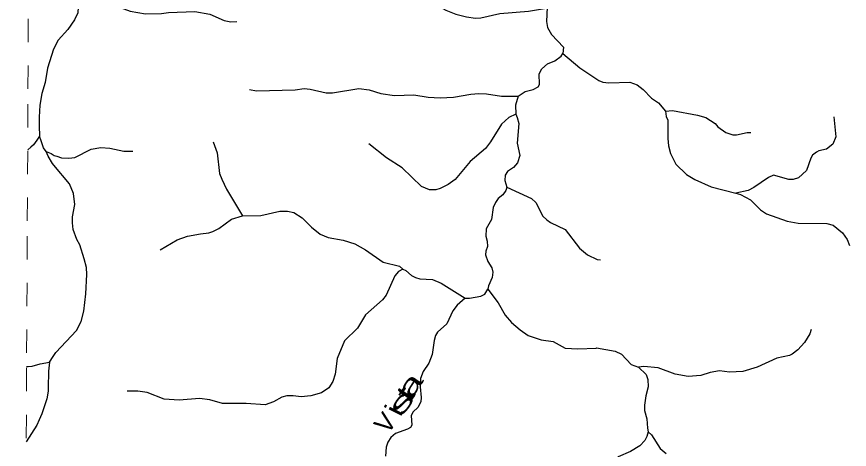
# Model space of a CAD drawing. Extents: x 577 to 602.9, y 7483.8 to 7511.6.
# Drawn here: x 577.007 to 580.571, y 7491.986 to 7493.838 of the extents above; entities that cross this region are included whole.
import ezdxf
from ezdxf.enums import TextEntityAlignment as Align

# ---------------------------------------------------------------- set-up
doc = ezdxf.new("R2010")
doc.units = 0
doc.header["$LTSCALE"] = 0.032
doc.linetypes.add('SHORT_DASHED', pattern=[2.7, 1.5, -1.2])
doc.layers.add('53', color=7, linetype='SHORT_DASHED', lineweight=13)
doc.layers.add('7', color=7, linetype='Continuous', lineweight=25)
doc.layers.add('61', color=7, linetype='Continuous')

msp = doc.modelspace()

# ---------------------------------------------------------------- linework, layer by layer
at = {"layer": '53'}
msp.add_lwpolyline([(577.0067, 7483.927), (577.0095, 7484.4918), (577.0124, 7485.0566), (577.0152, 7485.6214), (577.0181, 7486.1863), (577.0209, 7486.7511), (577.0238, 7487.3159), (577.0267, 7487.8807), (577.0295, 7488.4455), (577.0324, 7489.0103), (577.0352, 7489.5752), (577.0381, 7490.14), (577.0409, 7490.7048), (577.0438, 7491.2696), (577.0466, 7491.8344), (577.0495, 7492.3992), (577.0523, 7492.9641), (577.0552, 7493.5289), (577.058, 7494.0937)], dxfattribs=at)
at = {"layer": '7'}
for points in [[(577.2471, 7493.9955), (577.2717, 7493.9029), (577.2692, 7493.8546), (577.2545, 7493.8244), (577.2251, 7493.7827), (577.1842, 7493.7377), (577.1646, 7493.6985), (577.1392, 7493.6176), (577.1294, 7493.5555), (577.1147, 7493.5089), (577.1065, 7493.4598), (577.1033, 7493.4075), (577.1036, 7493.3713), (577.104, 7493.326)], [(577.289, 7493.9712), (577.3869, 7493.9061), (577.4384, 7493.8816), (577.4924, 7493.862), (577.5578, 7493.8506), (577.6272, 7493.8514), (577.6567, 7493.8563), (577.7695, 7493.8604), (577.834, 7493.8489), (577.8945, 7493.8219), (577.924, 7493.8162), (577.9489, 7493.8171)], [(578.6231, 7493.9395), (578.7119, 7493.9225), (578.7847, 7493.898), (578.8435, 7493.8653), (578.8869, 7493.8481), (578.9318, 7493.8367), (578.9711, 7493.8317), (578.9939, 7493.8334), (579.0749, 7493.8514), (579.1983, 7493.8612), (579.2661, 7493.8734), (579.2776, 7493.8783)], [(579.2776, 7493.8783), (579.2743, 7493.817), (579.2792, 7493.7917), (579.2964, 7493.7623), (579.3471, 7493.7075), (579.3446, 7493.6797)], [(579.1541, 7493.4974), (579.1828, 7493.5179), (579.2179, 7493.5269), (579.2392, 7493.5375), (579.2449, 7493.5481), (579.2432, 7493.5939), (579.2547, 7493.6151), (579.2784, 7493.6364), (579.3103, 7493.6495), (579.3372, 7493.6683), (579.3446, 7493.6797)], [(579.3446, 7493.6797), (579.4174, 7493.6184), (579.4991, 7493.5653), (579.5154, 7493.5579), (579.5408, 7493.5546), (579.6315, 7493.5574), (579.6634, 7493.5465), (579.6887, 7493.5269), (579.7239, 7493.4893), (579.7541, 7493.4696), (579.7844, 7493.4337)], [(578.0033, 7493.5259), (578.0327, 7493.5211), (578.1986, 7493.5252), (578.237, 7493.5301), (578.2632, 7493.5277), (578.3318, 7493.5121), (578.358, 7493.5121), (578.4716, 7493.5301), (578.5158, 7493.5244), (578.5656, 7493.5097), (578.6237, 7493.4999), (578.7062, 7493.5032), (578.7683, 7493.4933), (578.8198, 7493.4909), (578.8762, 7493.4933), (578.9514, 7493.5064), (578.9849, 7493.5089), (579.0176, 7493.5081), (579.0822, 7493.4982), (579.1541, 7493.4974)], [(579.1541, 7493.4974), (579.1419, 7493.459), (579.1435, 7493.4206)], [(579.1435, 7493.4206), (579.1141, 7493.4059), (579.0814, 7493.3781), (579.0348, 7493.3021), (579.0136, 7493.2743), (578.9473, 7493.2187), (578.8844, 7493.141), (578.8542, 7493.1198), (578.8198, 7493.1018), (578.801, 7493.0961), (578.7732, 7493.0961), (578.7397, 7493.1116), (578.6563, 7493.1909), (578.5893, 7493.2334), (578.5147, 7493.294)], [(579.1435, 7493.4206), (579.1492, 7493.4059), (579.1558, 7493.3805), (579.1492, 7493.2972), (579.1607, 7493.2432), (579.1509, 7493.2122), (579.1337, 7493.1925), (579.1084, 7493.1746), (579.0977, 7493.159), (579.0969, 7493.137), (579.1043, 7493.1083)], [(579.7844, 7493.4337), (579.8146, 7493.4361), (579.9209, 7493.4165), (579.956, 7493.4067), (579.9969, 7493.3814), (580.0083, 7493.3666), (580.0419, 7493.3421), (580.0721, 7493.3315), (580.0884, 7493.3315), (580.1334, 7493.3429), (580.1493, 7493.3429)], [(579.7844, 7493.4337), (579.7876, 7493.4108), (579.7942, 7493.3944), (579.7942, 7493.3168), (579.7974, 7493.2849), (579.8056, 7493.2522), (579.8285, 7493.2064), (579.8743, 7493.1623), (579.9094, 7493.141), (579.9797, 7493.1092), (580.0845, 7493.0829)], [(580.5046, 7493.4087), (580.5135, 7493.3233), (580.5004, 7493.2923), (580.4726, 7493.271), (580.4407, 7493.2637), (580.4301, 7493.2579), (580.4138, 7493.2457), (580.4056, 7493.2318), (580.3876, 7493.1795), (580.3533, 7493.1476), (580.3312, 7493.141), (580.3116, 7493.141), (580.247, 7493.159), (580.225, 7493.15), (580.162, 7493.1067), (580.1383, 7493.0944), (580.0845, 7493.0829)], [(577.104, 7493.326), (577.0926, 7493.3094), (577.0788, 7493.2898), (577.0667, 7493.2792), (577.0539, 7493.2677)], [(577.1327, 7493.2607), (577.1213, 7493.2767), (577.1123, 7493.307), (577.104, 7493.326)], [(577.848, 7493.3021), (577.8651, 7493.2547), (577.8749, 7493.1672), (577.8847, 7493.1419), (577.9043, 7493.0994), (577.973, 7492.9857)], [(577.1327, 7493.2607), (577.154, 7493.253), (577.1679, 7493.244), (577.178, 7493.2408), (577.1989, 7493.2342), (577.23, 7493.2326), (577.2561, 7493.2359), (577.3256, 7493.2702), (577.3673, 7493.2775), (577.4057, 7493.2751), (577.4654, 7493.2628), (577.5034, 7493.2628)], [(577.1474, 7492.3596), (577.1633, 7492.3837), (577.1744, 7492.4005), (577.2627, 7492.4945), (577.2823, 7492.5337), (577.2945, 7492.5778), (577.3027, 7492.6514), (577.3068, 7492.734), (577.3052, 7492.7642), (577.2962, 7492.8018), (577.2766, 7492.8607), (577.2643, 7492.8836), (577.2488, 7492.9277), (577.2456, 7492.9553), (577.2455, 7492.9816), (577.2553, 7493.034), (577.2504, 7493.0806), (577.2324, 7493.1231), (577.1663, 7493.2019), (577.1605, 7493.2089), (577.1417, 7493.2408), (577.1327, 7493.2607)], [(579.1043, 7493.1083), (579.1013, 7493.0938), (579.0879, 7493.0756), (579.0683, 7493.0593), (579.0569, 7493.043), (579.0471, 7493.0209), (579.0389, 7492.9702), (579.016, 7492.9293), (579.0144, 7492.8991), (579.0209, 7492.877), (579.0217, 7492.8541), (579.0144, 7492.8345), (579.0136, 7492.8182), (579.0234, 7492.7904), (579.0405, 7492.7634), (579.0446, 7492.7446), (579.0422, 7492.7217), (579.0258, 7492.6866), (579.0242, 7492.671)], [(579.1043, 7493.1083), (579.2106, 7493.0593), (579.2285, 7493.043), (579.2596, 7492.9841), (579.2759, 7492.9678), (579.2923, 7492.9563), (579.3544, 7492.9269), (579.4157, 7492.8468), (579.4501, 7492.819), (579.4917, 7492.7985), (579.506, 7492.7977)], [(580.0845, 7493.0829), (580.1044, 7493.0763), (580.1473, 7493.0536), (580.1914, 7493.0111), (580.216, 7492.9947), (580.3042, 7492.962), (580.3525, 7492.9547), (580.4743, 7492.9522), (580.5012, 7492.9449), (580.5413, 7492.9122), (580.5617, 7492.8836), (580.571, 7492.8591)], [(577.6213, 7492.8397), (577.6943, 7492.8827), (577.7384, 7492.8991), (577.7936, 7492.9083), (577.8291, 7492.9122), (577.8471, 7492.9187), (577.8725, 7492.9318), (577.9264, 7492.971), (577.973, 7492.9857)], [(577.973, 7492.9857), (578.0515, 7492.9866), (578.1332, 7493.0054), (578.1659, 7493.0054), (578.1937, 7492.9996), (578.2288, 7492.9767), (578.2689, 7492.9367), (578.3057, 7492.9073), (578.34, 7492.8934), (578.4046, 7492.8811), (578.4536, 7492.8656), (578.5002, 7492.8402), (578.5754, 7492.7879), (578.6449, 7492.7708), (578.6596, 7492.7569)], [(578.6596, 7492.7569), (578.6416, 7492.7479), (578.6261, 7492.7291), (578.5877, 7492.6465), (578.573, 7492.6261), (578.4994, 7492.5623), (578.4651, 7492.5051), (578.4095, 7492.4503), (578.3792, 7492.3743), (578.3703, 7492.3073), (578.3604, 7492.277), (578.3425, 7492.2493), (578.3122, 7492.228), (578.2656, 7492.2149), (578.2239, 7492.2108), (578.1896, 7492.2157), (578.1635, 7492.2149), (578.1414, 7492.2092), (578.1062, 7492.1896), (578.0703, 7492.1773), (577.9885, 7492.183), (577.8872, 7492.1822), (577.834, 7492.1978), (577.7891, 7492.2043), (577.7024, 7492.1961), (577.6379, 7492.2002), (577.5651, 7492.2288), (577.5251, 7492.2354), (577.4801, 7492.2354)], [(578.6596, 7492.7569), (578.6719, 7492.752), (578.6964, 7492.7307), (578.7144, 7492.7217), (578.7324, 7492.716), (578.7863, 7492.7135), (578.8239, 7492.698), (578.9269, 7492.6326)], [(578.9269, 7492.6326), (578.9457, 7492.6326), (578.9939, 7492.6424), (579.0103, 7492.6506), (579.0242, 7492.671)], [(579.0242, 7492.671), (579.0683, 7492.613), (579.0977, 7492.5607), (579.1247, 7492.5288), (579.1615, 7492.4969), (579.1958, 7492.474), (579.2522, 7492.4552), (579.3029, 7492.4479), (579.3552, 7492.4193), (579.4084, 7492.4168), (579.4877, 7492.4185), (579.4893, 7492.4209), (579.5686, 7492.4062), (579.5955, 7492.3939), (579.6372, 7492.3498), (579.6691, 7492.3376)], [(578.9269, 7492.6326), (578.8918, 7492.6032), (578.8738, 7492.5787), (578.8484, 7492.5231), (578.8084, 7492.4871), (578.8002, 7492.474), (578.7937, 7492.452), (578.7855, 7492.3915), (578.7708, 7492.3555), (578.7463, 7492.3195), (578.7356, 7492.2893), (578.734, 7492.2542), (578.7389, 7492.2084), (578.7365, 7492.1896), (578.7234, 7492.1651), (578.7038, 7492.1463), (578.6948, 7492.1315), (578.698, 7492.089), (578.6931, 7492.08), (578.6801, 7492.0719), (578.6286, 7492.0539), (578.6081, 7492.0375), (578.595, 7492.0171), (578.5877, 7491.995), (578.5861, 7491.9574)], [(580.4073, 7492.4991), (580.4015, 7492.4806), (580.3786, 7492.4438), (580.35, 7492.4119), (580.3263, 7492.3939), (580.3149, 7492.3882), (580.2601, 7492.3759), (580.1767, 7492.3383), (580.1154, 7492.3195), (580.0582, 7492.3171), (580.0157, 7492.322), (579.9756, 7492.3155), (579.9348, 7492.3024), (579.8808, 7492.2975), (579.8252, 7492.3073), (579.7533, 7492.3343), (579.692, 7492.34), (579.6691, 7492.3376)], [(577.1474, 7492.3596), (577.1433, 7492.3212), (577.1419, 7492.2487), (577.1417, 7492.2354), (577.1352, 7492.2018), (577.1139, 7492.1381), (577.1032, 7492.1128), (577.0935, 7492.0899), (577.0475, 7492.0178)], [(577.0492, 7492.341), (577.0512, 7492.341), (577.056, 7492.341), (577.0728, 7492.3414), (577.1077, 7492.3522), (577.1474, 7492.3596)], [(579.6691, 7492.3376), (579.7018, 7492.3065), (579.7084, 7492.2852), (579.71, 7492.2542), (579.6994, 7492.2157), (579.6936, 7492.1757), (579.6945, 7492.152), (579.7043, 7492.116), (579.7067, 7492.0763), (579.7092, 7492.0609)], [(579.7092, 7492.0609), (579.7036, 7492.0409), (579.6953, 7492.0245), (579.674, 7492.0016), (579.634, 7491.9771), (579.5808, 7491.9542), (579.5588, 7491.928), (579.5424, 7491.9166), (579.5253, 7491.9092), (579.4844, 7491.9035), (579.4697, 7491.8945), (579.4451, 7491.8675), (579.4255, 7491.8585), (579.3904, 7491.8544), (579.3782, 7491.8476), (579.3678, 7491.8403)], [(579.7092, 7492.0609), (579.7239, 7492.0482), (579.7615, 7491.9901), (579.7876, 7491.9689)]]:
    msp.add_lwpolyline(points, dxfattribs=at)

# ---------------------------------------------------------------- texts
at = {"layer": '61'}
for s, rotation, width, p in [('a', 56.077, 1.7, (578.7232, 7492.2388)), ('t', 56.077, 1.6, (578.7035, 7492.203)), ('s', 52.88, 1.95, (578.6842, 7492.1627)), ('i', 63.374, 1.25, (578.6565, 7492.1353))]:
    msp.add_text(s, height=0.08, rotation=rotation, dxfattribs=dict(at, width=width)).set_placement(p, align=Align.CENTER)
msp.add_text('V', height=0.08, rotation=52.88, dxfattribs=at).set_placement((578.6159, 7492.0753), align=Align.CENTER)

doc.saveas('drawing.dxf')
